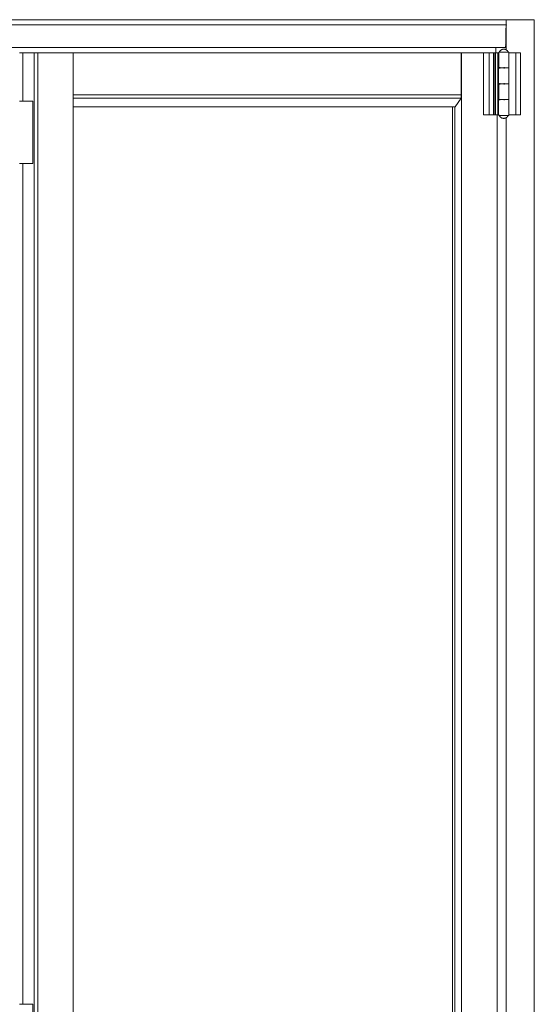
# Model space of a CAD drawing. Header units: inches. Extents: x 424 to 2043, y -237 to 445.
# Tile 946 of 965: x 1004.256 to 1005.067, y 219.399 to 220.95. Entities that reach past the tile are written whole.
import ezdxf

# ---------------------------------------------------------------- set-up
doc = ezdxf.new("R2010")
doc.units = ezdxf.units.IN
doc.header["$MEASUREMENT"] = 0
doc.layers.add('A-DOOR', color=31, linetype='Continuous', lineweight=9)
doc.layers.add('A-WALL', color=113, linetype='Continuous', lineweight=9)

# ---------------------------------------------------------------- blocks, each defined once
blk = doc.blocks.new('5-panel_Bi-fold_external_door_10806 - Type 1-V59-Section 2')
at = {"layer": 'A-DOOR'}
for p, q in [((50.9536, 4.4), (46.0463, 4.4)), ((50.9536, 4.392), (46.0463, 4.392)), ((50.9536, 4.4), (50.9536, 4.392)), ((50.9536, 4.4), (50.9976, 4.4)), ((50.9536, 4.4), (50.9536, 4.392)), ((50.9536, 4.3897), (50.9536, 4.3518)), ((50.9976, 4.4), (50.9976, 1.6)), ((50.9526, 4.3791), (50.9526, 4.3612)), ((50.9535, 4.3891), (50.9528, 4.3849)), ((50.9528, 4.3612), (50.9528, 4.3825)), ((50.9528, 4.3825), (50.9536, 4.3825)), ((50.9536, 4.3825), (50.9536, 4.359)), ((50.9526, 4.3597), (50.9526, 4.3586)), ((50.9535, 4.359), (50.9535, 4.3609)), ((50.9535, 4.3609), (50.9535, 4.356)), ((50.9536, 4.359), (50.9535, 4.359)), ((46.0453, 4.356), (50.9526, 4.356)), ((50.1873, 4.348), (50.1925, 4.348)), ((50.1925, 4.348), (50.2103, 4.348)), ((50.1925, 4.348), (50.1925, 4.2715)), ((50.2103, 4.348), (50.2157, 4.348)), ((50.2103, 1.6), (50.2103, 4.348)), ((50.2157, 4.348), (50.2717, 4.348)), ((50.2157, 4.348), (50.2157, 1.6)), ((50.2717, 4.348), (50.2717, 1.6)), ((50.2717, 4.348), (50.8825, 4.348)), ((50.8825, 4.348), (50.8825, 4.2816)), ((50.8831, 4.348), (50.9179, 4.348)), ((50.8831, 1.6), (50.8831, 4.348)), ((50.9177, 4.348), (50.9177, 4.25)), ((50.9177, 4.348), (50.9179, 4.348)), ((50.9179, 4.348), (50.9259, 4.348)), ((50.9259, 4.348), (50.9265, 4.348)), ((50.9265, 4.348), (50.9336, 4.348)), ((50.9265, 4.25), (50.9265, 4.348)), ((50.9336, 4.348), (50.9347, 4.348)), ((50.9336, 4.25), (50.9336, 4.348)), ((50.9347, 4.348), (50.9365, 4.348)), ((50.9347, 4.25), (50.9347, 4.348)), ((50.9365, 4.348), (50.9404, 4.348)), ((50.9365, 4.25), (50.9365, 4.348)), ((50.9372, 4.356), (50.9372, 4.348)), ((50.9404, 4.348), (50.9416, 4.348)), ((50.9404, 4.325), (50.9404, 4.348)), ((50.9404, 4.25), (50.9404, 4.348)), ((50.9404, 4.348), (50.9416, 4.348)), ((50.9404, 4.325), (50.9404, 4.348)), ((50.9415, 4.348), (50.9415, 4.325)), ((50.9416, 4.348), (50.9421, 4.348)), ((50.9416, 4.325), (50.9416, 4.348)), ((50.9416, 4.348), (50.9421, 4.348)), ((50.9416, 4.325), (50.9416, 4.348)), ((50.9433, 4.349), (50.9492, 4.349)), ((50.9492, 4.349), (50.9557, 4.349)), ((50.9527, 4.3564), (50.9527, 4.3576)), ((50.9573, 4.25), (50.9573, 4.348)), ((50.9574, 4.348), (50.9684, 4.348)), ((50.9574, 4.25), (50.9574, 4.348)), ((50.9575, 4.325), (50.9575, 4.348)), ((50.9684, 4.348), (50.9693, 4.348)), ((50.9684, 4.25), (50.9684, 4.348)), ((50.9693, 4.348), (50.976, 4.348)), ((50.976, 4.348), (50.9761, 4.348)), ((50.9761, 4.348), (50.976, 4.348)), ((50.9761, 4.25), (50.9761, 4.348)), ((50.9416, 4.325), (50.9404, 4.325)), ((50.9416, 4.325), (50.9404, 4.325)), ((50.9415, 4.323), (50.9415, 4.3)), ((50.9421, 4.325), (50.9416, 4.325)), ((50.9421, 4.325), (50.9416, 4.325)), ((50.9433, 4.323), (50.9433, 4.325)), ((50.9498, 4.324), (50.9492, 4.324)), ((50.9492, 4.324), (50.9498, 4.324)), ((50.9504, 4.323), (50.9504, 4.325)), ((50.9575, 4.3), (50.9575, 4.323)), ((50.9404, 4.298), (50.9416, 4.298)), ((50.9404, 4.275), (50.9404, 4.298)), ((50.9415, 4.298), (50.9415, 4.275)), ((50.9416, 4.298), (50.9421, 4.298)), ((50.9416, 4.275), (50.9416, 4.298)), ((50.9433, 4.298), (50.9433, 4.3)), ((50.9498, 4.299), (50.9492, 4.299)), ((50.9492, 4.299), (50.9498, 4.299)), ((50.9504, 4.298), (50.9504, 4.3)), ((50.9575, 4.275), (50.9575, 4.298)), ((50.2717, 4.2816), (50.8825, 4.2816)), ((50.8825, 4.2816), (50.8824, 4.2766)), ((50.1873, 4.2715), (50.1889, 4.2715)), ((50.1889, 4.2715), (50.1912, 4.2715)), ((50.1912, 4.2715), (50.1935, 4.2715)), ((50.1935, 4.2715), (50.2041, 4.2715)), ((50.2041, 4.2715), (50.2062, 4.2715)), ((50.2062, 4.2715), (50.2081, 4.2715)), ((50.2081, 4.2715), (50.2081, 4.1735)), ((50.2717, 4.2766), (50.8824, 4.2766)), ((50.8824, 4.2766), (50.873, 4.2627)), ((50.9416, 4.275), (50.9404, 4.275)), ((50.9415, 4.273), (50.9415, 4.25)), ((50.9421, 4.275), (50.9416, 4.275)), ((50.9433, 4.273), (50.9433, 4.275)), ((50.9498, 4.274), (50.9492, 4.274)), ((50.9492, 4.274), (50.9498, 4.274)), ((50.9504, 4.273), (50.9504, 4.275)), ((50.9575, 4.25), (50.9575, 4.273)), ((50.2717, 4.2627), (50.873, 4.2627)), ((50.869, 1.7018), (50.869, 4.2627)), ((50.8725, 1.7018), (50.8725, 4.2627)), ((50.9179, 4.25), (50.9177, 4.25)), ((50.9259, 4.25), (50.9179, 4.25)), ((50.9265, 4.25), (50.9259, 4.25)), ((50.9336, 4.25), (50.9265, 4.25)), ((50.9347, 4.25), (50.9336, 4.25)), ((50.9365, 4.25), (50.9347, 4.25)), ((50.9404, 4.25), (50.9365, 4.25)), ((50.9392, 1.685), (50.9392, 4.25)), ((50.9424, 4.25), (50.9404, 4.25)), ((50.9684, 4.25), (50.9574, 4.25)), ((50.9693, 4.25), (50.9684, 4.25)), ((50.976, 4.25), (50.9693, 4.25)), ((50.976, 4.25), (50.9761, 4.25)), ((50.9761, 4.25), (50.976, 4.25)), ((50.9492, 4.249), (50.9433, 4.249)), ((50.9557, 4.249), (50.9492, 4.249)), ((50.9536, 4.2459), (50.9536, 1.6888)), ((50.1889, 4.1735), (50.1873, 4.1735)), ((50.1912, 4.1735), (50.1889, 4.1735)), ((50.1935, 4.1735), (50.1912, 4.1735)), ((50.1925, 4.1735), (50.1925, 2.849)), ((50.2041, 4.1735), (50.1935, 4.1735)), ((50.2062, 4.1735), (50.2041, 4.1735)), ((50.2081, 4.1735), (50.2062, 4.1735)), ((50.1873, 2.849), (50.1889, 2.849)), ((50.1889, 2.849), (50.1912, 2.849)), ((50.1912, 2.849), (50.1935, 2.849)), ((50.1935, 2.849), (50.2041, 2.849)), ((50.2041, 2.849), (50.2062, 2.849)), ((50.2062, 2.849), (50.2081, 2.849)), ((50.2081, 2.849), (50.2081, 2.751))]:
    blk.add_line(p, q, dxfattribs=at)
at = {"layer": 'A-DOOR', "flags": 128}
for points in [[(50.9415, 4.348), (50.9415, 4.348), (50.9415, 4.3481), (50.9415, 4.3481), (50.9415, 4.3482), (50.9415, 4.3482), (50.9415, 4.3482), (50.9415, 4.3483), (50.9415, 4.3483), (50.9416, 4.3484), (50.9416, 4.3484), (50.9416, 4.3484), (50.9416, 4.3485), (50.9416, 4.3485), (50.9416, 4.3485), (50.9417, 4.3486), (50.9417, 4.3486), (50.9417, 4.3486), (50.9417, 4.3487), (50.9418, 4.3487), (50.9418, 4.3487), (50.9418, 4.3487), (50.9419, 4.3488), (50.9419, 4.3488), (50.9419, 4.3488), (50.942, 4.3488), (50.942, 4.3489), (50.942, 4.3489), (50.9421, 4.3489), (50.9421, 4.3489), (50.9421, 4.3489), (50.9422, 4.3489), (50.9422, 4.349), (50.9422, 4.349), (50.9423, 4.349), (50.9423, 4.349), (50.9424, 4.349), (50.9424, 4.349), (50.9424, 4.349), (50.9425, 4.349), (50.9425, 4.349)], [(50.9425, 4.349), (50.9426, 4.3493), (50.9428, 4.3495), (50.9429, 4.3498), (50.9431, 4.3501), (50.9433, 4.3503), (50.9435, 4.3506), (50.9437, 4.3508), (50.9439, 4.351), (50.9441, 4.3513), (50.9443, 4.3515), (50.9445, 4.3517), (50.9448, 4.3519), (50.945, 4.3521), (50.9453, 4.3522), (50.9455, 4.3524), (50.9458, 4.3525), (50.9461, 4.3527), (50.9463, 4.3528), (50.9466, 4.3529), (50.9469, 4.3531), (50.9472, 4.3532), (50.9475, 4.3532), (50.9478, 4.3533), (50.9481, 4.3534), (50.9484, 4.3534), (50.9487, 4.3535), (50.949, 4.3535), (50.9493, 4.3535), (50.9495, 4.3535)], [(50.9492, 4.349), (50.9489, 4.349), (50.9486, 4.349), (50.9484, 4.349), (50.9481, 4.349), (50.9478, 4.349), (50.9475, 4.349), (50.9473, 4.349), (50.947, 4.349), (50.9467, 4.349), (50.9465, 4.349), (50.9462, 4.349), (50.946, 4.349), (50.9458, 4.349), (50.9455, 4.349), (50.9453, 4.349), (50.9451, 4.349), (50.9449, 4.349), (50.9447, 4.349), (50.9445, 4.349), (50.9443, 4.349), (50.9441, 4.349), (50.9439, 4.349), (50.9437, 4.349), (50.9436, 4.349), (50.9434, 4.349), (50.9433, 4.349), (50.9432, 4.349), (50.9431, 4.349), (50.943, 4.349), (50.9429, 4.349), (50.9428, 4.349), (50.9427, 4.349), (50.9426, 4.349), (50.9426, 4.349), (50.9426, 4.349), (50.9425, 4.349), (50.9425, 4.349), (50.9425, 4.349)], [(50.9425, 4.349), (50.9425, 4.349), (50.9425, 4.349), (50.9425, 4.349), (50.9426, 4.349), (50.9426, 4.349), (50.9427, 4.349), (50.9428, 4.349), (50.9429, 4.349), (50.9429, 4.349), (50.943, 4.349), (50.9432, 4.349), (50.9433, 4.349), (50.9434, 4.349), (50.9436, 4.349), (50.9437, 4.349), (50.9439, 4.349), (50.9441, 4.349)], [(50.9565, 4.349), (50.9565, 4.349), (50.9565, 4.349), (50.9564, 4.349), (50.9564, 4.349), (50.9564, 4.349), (50.9563, 4.349), (50.9562, 4.349), (50.9561, 4.349), (50.956, 4.349), (50.9559, 4.349), (50.9558, 4.349), (50.9557, 4.349), (50.9556, 4.349), (50.9554, 4.349), (50.9553, 4.349), (50.9551, 4.349), (50.9549, 4.349), (50.9548, 4.349), (50.9546, 4.349), (50.9544, 4.349), (50.9542, 4.349), (50.954, 4.349), (50.9537, 4.349), (50.9535, 4.349), (50.9533, 4.349), (50.953, 4.349), (50.9528, 4.349), (50.9525, 4.349), (50.9523, 4.349), (50.952, 4.349), (50.9518, 4.349), (50.9515, 4.349), (50.9512, 4.349), (50.951, 4.349), (50.9507, 4.349), (50.9504, 4.349), (50.9501, 4.349), (50.9499, 4.349), (50.9496, 4.349), (50.9493, 4.349), (50.9492, 4.349)], [(50.9495, 4.3535), (50.9498, 4.3535), (50.9501, 4.3535), (50.9504, 4.3534), (50.9507, 4.3534), (50.951, 4.3533), (50.9513, 4.3533), (50.9516, 4.3532), (50.9519, 4.3531), (50.9522, 4.353), (50.9525, 4.3529), (50.9528, 4.3528), (50.953, 4.3526), (50.9533, 4.3525), (50.9536, 4.3523), (50.9538, 4.3522), (50.9541, 4.352), (50.9543, 4.3518), (50.9546, 4.3516), (50.9548, 4.3514), (50.955, 4.3512), (50.9552, 4.3509), (50.9554, 4.3507), (50.9556, 4.3505), (50.9558, 4.3502), (50.956, 4.35), (50.9561, 4.3497), (50.9563, 4.3494), (50.9564, 4.3492), (50.9565, 4.349)], [(50.9551, 4.349), (50.9552, 4.349), (50.9554, 4.349), (50.9555, 4.349), (50.9557, 4.349), (50.9558, 4.349), (50.9559, 4.349), (50.956, 4.349), (50.9561, 4.349), (50.9562, 4.349), (50.9563, 4.349), (50.9563, 4.349), (50.9564, 4.349), (50.9564, 4.349), (50.9565, 4.349), (50.9565, 4.349), (50.9565, 4.349)], [(50.9565, 4.349), (50.9565, 4.349), (50.9566, 4.349), (50.9566, 4.349), (50.9567, 4.349), (50.9567, 4.349), (50.9567, 4.349), (50.9568, 4.349), (50.9568, 4.3489), (50.9568, 4.3489), (50.9569, 4.3489), (50.9569, 4.3489), (50.957, 4.3489), (50.957, 4.3489), (50.957, 4.3488), (50.9571, 4.3488), (50.9571, 4.3488), (50.9571, 4.3488), (50.9572, 4.3488), (50.9572, 4.3487), (50.9572, 4.3487), (50.9572, 4.3487), (50.9573, 4.3486), (50.9573, 4.3486), (50.9573, 4.3486), (50.9573, 4.3485), (50.9574, 4.3485), (50.9574, 4.3485), (50.9574, 4.3484), (50.9574, 4.3484), (50.9574, 4.3484), (50.9574, 4.3483), (50.9575, 4.3483), (50.9575, 4.3482), (50.9575, 4.3482), (50.9575, 4.3482), (50.9575, 4.3481), (50.9575, 4.3481), (50.9575, 4.3481), (50.9575, 4.348), (50.9575, 4.348)], [(50.9425, 4.324), (50.9425, 4.324), (50.9424, 4.324), (50.9424, 4.324), (50.9423, 4.324), (50.9423, 4.324), (50.9423, 4.324), (50.9422, 4.324), (50.9422, 4.3241), (50.9421, 4.3241), (50.9421, 4.3241), (50.9421, 4.3241), (50.942, 4.3241), (50.942, 4.3241), (50.942, 4.3242), (50.9419, 4.3242), (50.9419, 4.3242), (50.9419, 4.3242), (50.9418, 4.3242), (50.9418, 4.3243), (50.9418, 4.3243), (50.9418, 4.3243), (50.9417, 4.3244), (50.9417, 4.3244), (50.9417, 4.3244), (50.9417, 4.3245), (50.9416, 4.3245), (50.9416, 4.3245), (50.9416, 4.3246), (50.9416, 4.3246), (50.9416, 4.3246), (50.9415, 4.3247), (50.9415, 4.3247), (50.9415, 4.3248), (50.9415, 4.3248), (50.9415, 4.3248), (50.9415, 4.3249), (50.9415, 4.3249), (50.9415, 4.3249), (50.9415, 4.325), (50.9415, 4.325)], [(50.9415, 4.323), (50.9415, 4.323), (50.9415, 4.3231), (50.9415, 4.3231), (50.9415, 4.3232), (50.9415, 4.3232), (50.9415, 4.3232), (50.9415, 4.3233), (50.9415, 4.3233), (50.9416, 4.3234), (50.9416, 4.3234), (50.9416, 4.3234), (50.9416, 4.3235), (50.9416, 4.3235), (50.9416, 4.3235), (50.9417, 4.3236), (50.9417, 4.3236), (50.9417, 4.3236), (50.9417, 4.3237), (50.9418, 4.3237), (50.9418, 4.3237), (50.9418, 4.3237), (50.9419, 4.3238), (50.9419, 4.3238), (50.9419, 4.3238), (50.942, 4.3238), (50.942, 4.3239), (50.942, 4.3239), (50.9421, 4.3239), (50.9421, 4.3239), (50.9421, 4.3239), (50.9422, 4.3239), (50.9422, 4.324), (50.9422, 4.324), (50.9423, 4.324), (50.9423, 4.324), (50.9424, 4.324), (50.9424, 4.324), (50.9424, 4.324), (50.9425, 4.324), (50.9425, 4.324)], [(50.9492, 4.324), (50.9489, 4.324), (50.9486, 4.324), (50.9484, 4.324), (50.9481, 4.324), (50.9478, 4.324), (50.9475, 4.324), (50.9473, 4.324), (50.947, 4.324), (50.9467, 4.324), (50.9465, 4.324), (50.9462, 4.324), (50.946, 4.324), (50.9458, 4.324), (50.9455, 4.324), (50.9453, 4.324), (50.9451, 4.324), (50.9449, 4.324), (50.9447, 4.324), (50.9445, 4.324), (50.9443, 4.324), (50.9441, 4.324), (50.9439, 4.324), (50.9437, 4.324), (50.9436, 4.324), (50.9434, 4.324), (50.9433, 4.324), (50.9432, 4.324), (50.9431, 4.324), (50.943, 4.324), (50.9429, 4.324), (50.9428, 4.324), (50.9427, 4.324), (50.9426, 4.324), (50.9426, 4.324), (50.9426, 4.324), (50.9425, 4.324), (50.9425, 4.324), (50.9425, 4.324)], [(50.9425, 4.324), (50.9425, 4.324), (50.9425, 4.324), (50.9425, 4.324), (50.9426, 4.324), (50.9426, 4.324), (50.9427, 4.324), (50.9428, 4.324), (50.9429, 4.324), (50.9429, 4.324), (50.943, 4.324), (50.9432, 4.324), (50.9433, 4.324), (50.9434, 4.324), (50.9436, 4.324), (50.9437, 4.324), (50.9439, 4.324), (50.9441, 4.324), (50.9442, 4.324), (50.9444, 4.324), (50.9446, 4.324), (50.9448, 4.324), (50.945, 4.324), (50.9453, 4.324), (50.9455, 4.324), (50.9457, 4.324), (50.946, 4.324), (50.9462, 4.324), (50.9464, 4.324), (50.9467, 4.324), (50.947, 4.324), (50.9472, 4.324), (50.9475, 4.324), (50.9478, 4.324), (50.948, 4.324), (50.9483, 4.324), (50.9486, 4.324), (50.9489, 4.324), (50.9491, 4.324), (50.9494, 4.324), (50.9497, 4.324), (50.9498, 4.324)], [(50.9498, 4.324), (50.9495, 4.324), (50.9492, 4.324), (50.949, 4.324), (50.9487, 4.324), (50.9484, 4.324), (50.9481, 4.324), (50.9479, 4.324), (50.9476, 4.324), (50.9473, 4.324), (50.9471, 4.324), (50.9468, 4.324), (50.9465, 4.324), (50.9463, 4.324), (50.946, 4.324), (50.9458, 4.324), (50.9456, 4.324), (50.9453, 4.324), (50.9451, 4.324), (50.9449, 4.324), (50.9447, 4.324), (50.9445, 4.324), (50.9443, 4.324), (50.9441, 4.324), (50.9439, 4.324), (50.9438, 4.324), (50.9436, 4.324), (50.9435, 4.324), (50.9433, 4.324), (50.9432, 4.324), (50.9431, 4.324), (50.943, 4.324), (50.9429, 4.324), (50.9428, 4.324), (50.9427, 4.324), (50.9427, 4.324), (50.9426, 4.324), (50.9426, 4.324), (50.9425, 4.324), (50.9425, 4.324), (50.9425, 4.324)], [(50.9425, 4.324), (50.9425, 4.324), (50.9425, 4.324), (50.9425, 4.324), (50.9426, 4.324), (50.9426, 4.324), (50.9427, 4.324), (50.9428, 4.324), (50.9429, 4.324), (50.9429, 4.324), (50.943, 4.324), (50.9432, 4.324), (50.9433, 4.324), (50.9434, 4.324), (50.9436, 4.324), (50.9437, 4.324), (50.9439, 4.324), (50.9441, 4.324), (50.9442, 4.324), (50.9444, 4.324), (50.9446, 4.324), (50.9448, 4.324), (50.945, 4.324), (50.9453, 4.324), (50.9455, 4.324), (50.9457, 4.324), (50.946, 4.324), (50.9462, 4.324), (50.9464, 4.324), (50.9467, 4.324), (50.947, 4.324), (50.9472, 4.324), (50.9475, 4.324), (50.9478, 4.324), (50.948, 4.324), (50.9483, 4.324), (50.9486, 4.324), (50.9489, 4.324), (50.9491, 4.324), (50.9492, 4.324)], [(50.9565, 4.324), (50.9565, 4.324), (50.9565, 4.324), (50.9564, 4.324), (50.9564, 4.324), (50.9564, 4.324), (50.9563, 4.324), (50.9562, 4.324), (50.9561, 4.324), (50.956, 4.324), (50.9559, 4.324), (50.9558, 4.324), (50.9557, 4.324), (50.9556, 4.324), (50.9554, 4.324), (50.9553, 4.324), (50.9551, 4.324), (50.9549, 4.324), (50.9548, 4.324), (50.9546, 4.324), (50.9544, 4.324), (50.9542, 4.324), (50.954, 4.324), (50.9537, 4.324), (50.9535, 4.324), (50.9533, 4.324), (50.953, 4.324), (50.9528, 4.324), (50.9525, 4.324), (50.9523, 4.324), (50.952, 4.324), (50.9518, 4.324), (50.9515, 4.324), (50.9512, 4.324), (50.951, 4.324), (50.9507, 4.324), (50.9504, 4.324), (50.9501, 4.324), (50.9499, 4.324), (50.9496, 4.324), (50.9493, 4.324), (50.9492, 4.324)], [(50.9492, 4.324), (50.9495, 4.324), (50.9497, 4.324), (50.95, 4.324), (50.9503, 4.324), (50.9506, 4.324), (50.9509, 4.324), (50.9511, 4.324), (50.9514, 4.324), (50.9517, 4.324), (50.9519, 4.324), (50.9522, 4.324), (50.9525, 4.324), (50.9527, 4.324), (50.953, 4.324), (50.9532, 4.324), (50.9534, 4.324), (50.9537, 4.324), (50.9539, 4.324), (50.9541, 4.324), (50.9543, 4.324), (50.9545, 4.324), (50.9547, 4.324), (50.9549, 4.324), (50.955, 4.324), (50.9552, 4.324), (50.9554, 4.324), (50.9555, 4.324), (50.9557, 4.324), (50.9558, 4.324), (50.9559, 4.324), (50.956, 4.324), (50.9561, 4.324), (50.9562, 4.324), (50.9563, 4.324), (50.9563, 4.324), (50.9564, 4.324), (50.9564, 4.324), (50.9565, 4.324), (50.9565, 4.324), (50.9565, 4.324)], [(50.9498, 4.324), (50.9501, 4.324), (50.9504, 4.324), (50.9506, 4.324), (50.9509, 4.324), (50.9512, 4.324), (50.9515, 4.324), (50.9517, 4.324), (50.952, 4.324), (50.9522, 4.324), (50.9525, 4.324), (50.9528, 4.324), (50.953, 4.324), (50.9532, 4.324), (50.9535, 4.324), (50.9537, 4.324), (50.9539, 4.324), (50.9541, 4.324), (50.9543, 4.324), (50.9545, 4.324), (50.9547, 4.324), (50.9549, 4.324), (50.9551, 4.324), (50.9552, 4.324), (50.9554, 4.324), (50.9555, 4.324), (50.9557, 4.324), (50.9558, 4.324), (50.9559, 4.324), (50.956, 4.324), (50.9561, 4.324), (50.9562, 4.324), (50.9563, 4.324), (50.9563, 4.324), (50.9564, 4.324), (50.9564, 4.324), (50.9565, 4.324), (50.9565, 4.324), (50.9565, 4.324)], [(50.9565, 4.324), (50.9565, 4.324), (50.9565, 4.324), (50.9564, 4.324), (50.9564, 4.324), (50.9564, 4.324), (50.9563, 4.324), (50.9562, 4.324), (50.9561, 4.324), (50.956, 4.324), (50.9559, 4.324), (50.9558, 4.324), (50.9557, 4.324), (50.9556, 4.324), (50.9554, 4.324), (50.9553, 4.324), (50.9551, 4.324), (50.9549, 4.324), (50.9548, 4.324), (50.9546, 4.324), (50.9544, 4.324), (50.9542, 4.324), (50.954, 4.324), (50.9537, 4.324), (50.9535, 4.324), (50.9533, 4.324), (50.953, 4.324), (50.9528, 4.324), (50.9525, 4.324), (50.9523, 4.324), (50.952, 4.324), (50.9518, 4.324), (50.9515, 4.324), (50.9512, 4.324), (50.951, 4.324), (50.9507, 4.324), (50.9504, 4.324), (50.9501, 4.324), (50.9499, 4.324), (50.9498, 4.324)], [(50.9575, 4.325), (50.9575, 4.325), (50.9575, 4.3249), (50.9575, 4.3249), (50.9575, 4.3248), (50.9575, 4.3248), (50.9575, 4.3248), (50.9575, 4.3247), (50.9574, 4.3247), (50.9574, 4.3246), (50.9574, 4.3246), (50.9574, 4.3246), (50.9574, 4.3245), (50.9574, 4.3245), (50.9573, 4.3245), (50.9573, 4.3244), (50.9573, 4.3244), (50.9573, 4.3244), (50.9572, 4.3243), (50.9572, 4.3243), (50.9572, 4.3243), (50.9572, 4.3243), (50.9571, 4.3242), (50.9571, 4.3242), (50.9571, 4.3242), (50.957, 4.3242), (50.957, 4.3241), (50.957, 4.3241), (50.9569, 4.3241), (50.9569, 4.3241), (50.9569, 4.3241), (50.9568, 4.3241), (50.9568, 4.324), (50.9567, 4.324), (50.9567, 4.324), (50.9567, 4.324), (50.9566, 4.324), (50.9566, 4.324), (50.9565, 4.324), (50.9565, 4.324), (50.9565, 4.324)], [(50.9565, 4.324), (50.9565, 4.324), (50.9566, 4.324), (50.9566, 4.324), (50.9567, 4.324), (50.9567, 4.324), (50.9567, 4.324), (50.9568, 4.324), (50.9568, 4.3239), (50.9568, 4.3239), (50.9569, 4.3239), (50.9569, 4.3239), (50.957, 4.3239), (50.957, 4.3239), (50.957, 4.3238), (50.9571, 4.3238), (50.9571, 4.3238), (50.9571, 4.3238), (50.9572, 4.3238), (50.9572, 4.3237), (50.9572, 4.3237), (50.9572, 4.3237), (50.9573, 4.3236), (50.9573, 4.3236), (50.9573, 4.3236), (50.9573, 4.3235), (50.9574, 4.3235), (50.9574, 4.3235), (50.9574, 4.3234), (50.9574, 4.3234), (50.9574, 4.3234), (50.9574, 4.3233), (50.9575, 4.3233), (50.9575, 4.3232), (50.9575, 4.3232), (50.9575, 4.3232), (50.9575, 4.3231), (50.9575, 4.3231), (50.9575, 4.3231), (50.9575, 4.323), (50.9575, 4.323)], [(50.9425, 4.299), (50.9425, 4.299), (50.9424, 4.299), (50.9424, 4.299), (50.9423, 4.299), (50.9423, 4.299), (50.9423, 4.299), (50.9422, 4.299), (50.9422, 4.2991), (50.9421, 4.2991), (50.9421, 4.2991), (50.9421, 4.2991), (50.942, 4.2991), (50.942, 4.2991), (50.942, 4.2992), (50.9419, 4.2992), (50.9419, 4.2992), (50.9419, 4.2992), (50.9418, 4.2992), (50.9418, 4.2993), (50.9418, 4.2993), (50.9418, 4.2993), (50.9417, 4.2994), (50.9417, 4.2994), (50.9417, 4.2994), (50.9417, 4.2995), (50.9416, 4.2995), (50.9416, 4.2995), (50.9416, 4.2996), (50.9416, 4.2996), (50.9416, 4.2996), (50.9415, 4.2997), (50.9415, 4.2997), (50.9415, 4.2998), (50.9415, 4.2998), (50.9415, 4.2998), (50.9415, 4.2999), (50.9415, 4.2999), (50.9415, 4.2999), (50.9415, 4.3), (50.9415, 4.3)], [(50.9415, 4.298), (50.9415, 4.298), (50.9415, 4.2981), (50.9415, 4.2981), (50.9415, 4.2982), (50.9415, 4.2982), (50.9415, 4.2982), (50.9415, 4.2983), (50.9415, 4.2983), (50.9416, 4.2984), (50.9416, 4.2984), (50.9416, 4.2984), (50.9416, 4.2985), (50.9416, 4.2985), (50.9416, 4.2985), (50.9417, 4.2986), (50.9417, 4.2986), (50.9417, 4.2986), (50.9417, 4.2987), (50.9418, 4.2987), (50.9418, 4.2987), (50.9418, 4.2987), (50.9419, 4.2988), (50.9419, 4.2988), (50.9419, 4.2988), (50.942, 4.2988), (50.942, 4.2989), (50.942, 4.2989), (50.9421, 4.2989), (50.9421, 4.2989), (50.9421, 4.2989), (50.9422, 4.2989), (50.9422, 4.299), (50.9422, 4.299), (50.9423, 4.299), (50.9423, 4.299), (50.9424, 4.299), (50.9424, 4.299), (50.9424, 4.299), (50.9425, 4.299), (50.9425, 4.299)], [(50.9492, 4.299), (50.9489, 4.299), (50.9486, 4.299), (50.9484, 4.299), (50.9481, 4.299), (50.9478, 4.299), (50.9475, 4.299), (50.9473, 4.299), (50.947, 4.299), (50.9467, 4.299), (50.9465, 4.299), (50.9462, 4.299), (50.946, 4.299), (50.9458, 4.299), (50.9455, 4.299), (50.9453, 4.299), (50.9451, 4.299), (50.9449, 4.299), (50.9447, 4.299), (50.9445, 4.299), (50.9443, 4.299), (50.9441, 4.299), (50.9439, 4.299), (50.9437, 4.299), (50.9436, 4.299), (50.9434, 4.299), (50.9433, 4.299), (50.9432, 4.299), (50.9431, 4.299), (50.943, 4.299), (50.9429, 4.299), (50.9428, 4.299), (50.9427, 4.299), (50.9426, 4.299), (50.9426, 4.299), (50.9426, 4.299), (50.9425, 4.299), (50.9425, 4.299), (50.9425, 4.299)], [(50.9425, 4.299), (50.9425, 4.299), (50.9425, 4.299), (50.9425, 4.299), (50.9426, 4.299), (50.9426, 4.299), (50.9427, 4.299), (50.9428, 4.299), (50.9429, 4.299), (50.9429, 4.299), (50.943, 4.299), (50.9432, 4.299), (50.9433, 4.299), (50.9434, 4.299), (50.9436, 4.299), (50.9437, 4.299), (50.9439, 4.299), (50.9441, 4.299), (50.9442, 4.299), (50.9444, 4.299), (50.9446, 4.299), (50.9448, 4.299), (50.945, 4.299), (50.9453, 4.299), (50.9455, 4.299), (50.9457, 4.299), (50.946, 4.299), (50.9462, 4.299), (50.9464, 4.299), (50.9467, 4.299), (50.947, 4.299), (50.9472, 4.299), (50.9475, 4.299), (50.9478, 4.299), (50.948, 4.299), (50.9483, 4.299), (50.9486, 4.299), (50.9489, 4.299), (50.9491, 4.299), (50.9494, 4.299), (50.9497, 4.299), (50.9498, 4.299)], [(50.9498, 4.299), (50.9495, 4.299), (50.9492, 4.299), (50.949, 4.299), (50.9487, 4.299), (50.9484, 4.299), (50.9481, 4.299), (50.9479, 4.299), (50.9476, 4.299), (50.9473, 4.299), (50.9471, 4.299), (50.9468, 4.299), (50.9465, 4.299), (50.9463, 4.299), (50.946, 4.299), (50.9458, 4.299), (50.9456, 4.299), (50.9453, 4.299), (50.9451, 4.299), (50.9449, 4.299), (50.9447, 4.299), (50.9445, 4.299), (50.9443, 4.299), (50.9441, 4.299), (50.9439, 4.299), (50.9438, 4.299), (50.9436, 4.299), (50.9435, 4.299), (50.9433, 4.299), (50.9432, 4.299), (50.9431, 4.299), (50.943, 4.299), (50.9429, 4.299), (50.9428, 4.299), (50.9427, 4.299), (50.9427, 4.299), (50.9426, 4.299), (50.9426, 4.299), (50.9425, 4.299), (50.9425, 4.299), (50.9425, 4.299)], [(50.9425, 4.299), (50.9425, 4.299), (50.9425, 4.299), (50.9425, 4.299), (50.9426, 4.299), (50.9426, 4.299), (50.9427, 4.299), (50.9428, 4.299), (50.9429, 4.299), (50.9429, 4.299), (50.943, 4.299), (50.9432, 4.299), (50.9433, 4.299), (50.9434, 4.299), (50.9436, 4.299), (50.9437, 4.299), (50.9439, 4.299), (50.9441, 4.299), (50.9442, 4.299), (50.9444, 4.299), (50.9446, 4.299), (50.9448, 4.299), (50.945, 4.299), (50.9453, 4.299), (50.9455, 4.299), (50.9457, 4.299), (50.946, 4.299), (50.9462, 4.299), (50.9464, 4.299), (50.9467, 4.299), (50.947, 4.299), (50.9472, 4.299), (50.9475, 4.299), (50.9478, 4.299), (50.948, 4.299), (50.9483, 4.299), (50.9486, 4.299), (50.9489, 4.299), (50.9491, 4.299), (50.9492, 4.299)], [(50.9565, 4.299), (50.9565, 4.299), (50.9565, 4.299), (50.9564, 4.299), (50.9564, 4.299), (50.9564, 4.299), (50.9563, 4.299), (50.9562, 4.299), (50.9561, 4.299), (50.956, 4.299), (50.9559, 4.299), (50.9558, 4.299), (50.9557, 4.299), (50.9556, 4.299), (50.9554, 4.299), (50.9553, 4.299), (50.9551, 4.299), (50.9549, 4.299), (50.9548, 4.299), (50.9546, 4.299), (50.9544, 4.299), (50.9542, 4.299), (50.954, 4.299), (50.9537, 4.299), (50.9535, 4.299), (50.9533, 4.299), (50.953, 4.299), (50.9528, 4.299), (50.9525, 4.299), (50.9523, 4.299), (50.952, 4.299), (50.9518, 4.299), (50.9515, 4.299), (50.9512, 4.299), (50.951, 4.299), (50.9507, 4.299), (50.9504, 4.299), (50.9501, 4.299), (50.9499, 4.299), (50.9496, 4.299), (50.9493, 4.299), (50.9492, 4.299)], [(50.9492, 4.299), (50.9495, 4.299), (50.9497, 4.299), (50.95, 4.299), (50.9503, 4.299), (50.9506, 4.299), (50.9509, 4.299), (50.9511, 4.299), (50.9514, 4.299), (50.9517, 4.299), (50.9519, 4.299), (50.9522, 4.299), (50.9525, 4.299), (50.9527, 4.299), (50.953, 4.299), (50.9532, 4.299), (50.9534, 4.299), (50.9537, 4.299), (50.9539, 4.299), (50.9541, 4.299), (50.9543, 4.299), (50.9545, 4.299), (50.9547, 4.299), (50.9549, 4.299), (50.955, 4.299), (50.9552, 4.299), (50.9554, 4.299), (50.9555, 4.299), (50.9557, 4.299), (50.9558, 4.299), (50.9559, 4.299), (50.956, 4.299), (50.9561, 4.299), (50.9562, 4.299), (50.9563, 4.299), (50.9563, 4.299), (50.9564, 4.299), (50.9564, 4.299), (50.9565, 4.299), (50.9565, 4.299), (50.9565, 4.299)], [(50.9498, 4.299), (50.9501, 4.299), (50.9504, 4.299), (50.9506, 4.299), (50.9509, 4.299), (50.9512, 4.299), (50.9515, 4.299), (50.9517, 4.299), (50.952, 4.299), (50.9522, 4.299), (50.9525, 4.299), (50.9528, 4.299), (50.953, 4.299), (50.9532, 4.299), (50.9535, 4.299), (50.9537, 4.299), (50.9539, 4.299), (50.9541, 4.299), (50.9543, 4.299), (50.9545, 4.299), (50.9547, 4.299), (50.9549, 4.299), (50.9551, 4.299), (50.9552, 4.299), (50.9554, 4.299), (50.9555, 4.299), (50.9557, 4.299), (50.9558, 4.299), (50.9559, 4.299), (50.956, 4.299), (50.9561, 4.299), (50.9562, 4.299), (50.9563, 4.299), (50.9563, 4.299), (50.9564, 4.299), (50.9564, 4.299), (50.9565, 4.299), (50.9565, 4.299), (50.9565, 4.299)], [(50.9565, 4.299), (50.9565, 4.299), (50.9565, 4.299), (50.9564, 4.299), (50.9564, 4.299), (50.9564, 4.299), (50.9563, 4.299), (50.9562, 4.299), (50.9561, 4.299), (50.956, 4.299), (50.9559, 4.299), (50.9558, 4.299), (50.9557, 4.299), (50.9556, 4.299), (50.9554, 4.299), (50.9553, 4.299), (50.9551, 4.299), (50.9549, 4.299), (50.9548, 4.299), (50.9546, 4.299), (50.9544, 4.299), (50.9542, 4.299), (50.954, 4.299), (50.9537, 4.299), (50.9535, 4.299), (50.9533, 4.299), (50.953, 4.299), (50.9528, 4.299), (50.9525, 4.299), (50.9523, 4.299), (50.952, 4.299), (50.9518, 4.299), (50.9515, 4.299), (50.9512, 4.299), (50.951, 4.299), (50.9507, 4.299), (50.9504, 4.299), (50.9501, 4.299), (50.9499, 4.299), (50.9498, 4.299)], [(50.9575, 4.3), (50.9575, 4.3), (50.9575, 4.2999), (50.9575, 4.2999), (50.9575, 4.2998), (50.9575, 4.2998), (50.9575, 4.2998), (50.9575, 4.2997), (50.9574, 4.2997), (50.9574, 4.2996), (50.9574, 4.2996), (50.9574, 4.2996), (50.9574, 4.2995), (50.9574, 4.2995), (50.9573, 4.2995), (50.9573, 4.2994), (50.9573, 4.2994), (50.9573, 4.2994), (50.9572, 4.2993), (50.9572, 4.2993), (50.9572, 4.2993), (50.9572, 4.2993), (50.9571, 4.2992), (50.9571, 4.2992), (50.9571, 4.2992), (50.957, 4.2992), (50.957, 4.2991), (50.957, 4.2991), (50.9569, 4.2991), (50.9569, 4.2991), (50.9569, 4.2991), (50.9568, 4.2991), (50.9568, 4.299), (50.9567, 4.299), (50.9567, 4.299), (50.9567, 4.299), (50.9566, 4.299), (50.9566, 4.299), (50.9565, 4.299), (50.9565, 4.299), (50.9565, 4.299)], [(50.9565, 4.299), (50.9565, 4.299), (50.9566, 4.299), (50.9566, 4.299), (50.9567, 4.299), (50.9567, 4.299), (50.9567, 4.299), (50.9568, 4.299), (50.9568, 4.2989), (50.9568, 4.2989), (50.9569, 4.2989), (50.9569, 4.2989), (50.957, 4.2989), (50.957, 4.2989), (50.957, 4.2988), (50.9571, 4.2988), (50.9571, 4.2988), (50.9571, 4.2988), (50.9572, 4.2988), (50.9572, 4.2987), (50.9572, 4.2987), (50.9572, 4.2987), (50.9573, 4.2986), (50.9573, 4.2986), (50.9573, 4.2986), (50.9573, 4.2985), (50.9574, 4.2985), (50.9574, 4.2985), (50.9574, 4.2984), (50.9574, 4.2984), (50.9574, 4.2984), (50.9574, 4.2983), (50.9575, 4.2983), (50.9575, 4.2982), (50.9575, 4.2982), (50.9575, 4.2982), (50.9575, 4.2981), (50.9575, 4.2981), (50.9575, 4.2981), (50.9575, 4.298), (50.9575, 4.298)], [(50.9425, 4.274), (50.9425, 4.274), (50.9424, 4.274), (50.9424, 4.274), (50.9423, 4.274), (50.9423, 4.274), (50.9423, 4.274), (50.9422, 4.274), (50.9422, 4.2741), (50.9421, 4.2741), (50.9421, 4.2741), (50.9421, 4.2741), (50.942, 4.2741), (50.942, 4.2741), (50.942, 4.2742), (50.9419, 4.2742), (50.9419, 4.2742), (50.9419, 4.2742), (50.9418, 4.2742), (50.9418, 4.2743), (50.9418, 4.2743), (50.9418, 4.2743), (50.9417, 4.2744), (50.9417, 4.2744), (50.9417, 4.2744), (50.9417, 4.2745), (50.9416, 4.2745), (50.9416, 4.2745), (50.9416, 4.2746), (50.9416, 4.2746), (50.9416, 4.2746), (50.9415, 4.2747), (50.9415, 4.2747), (50.9415, 4.2748), (50.9415, 4.2748), (50.9415, 4.2748), (50.9415, 4.2749), (50.9415, 4.2749), (50.9415, 4.2749), (50.9415, 4.275), (50.9415, 4.275)], [(50.9415, 4.273), (50.9415, 4.273), (50.9415, 4.2731), (50.9415, 4.2731), (50.9415, 4.2732), (50.9415, 4.2732), (50.9415, 4.2732), (50.9415, 4.2733), (50.9415, 4.2733), (50.9416, 4.2734), (50.9416, 4.2734), (50.9416, 4.2734), (50.9416, 4.2735), (50.9416, 4.2735), (50.9416, 4.2735), (50.9417, 4.2736), (50.9417, 4.2736), (50.9417, 4.2736), (50.9417, 4.2737), (50.9418, 4.2737), (50.9418, 4.2737), (50.9418, 4.2737), (50.9419, 4.2738), (50.9419, 4.2738), (50.9419, 4.2738), (50.942, 4.2738), (50.942, 4.2739), (50.942, 4.2739), (50.9421, 4.2739), (50.9421, 4.2739), (50.9421, 4.2739), (50.9422, 4.2739), (50.9422, 4.274), (50.9422, 4.274), (50.9423, 4.274), (50.9423, 4.274), (50.9424, 4.274), (50.9424, 4.274), (50.9424, 4.274), (50.9425, 4.274), (50.9425, 4.274)], [(50.9492, 4.274), (50.9489, 4.274), (50.9486, 4.274), (50.9484, 4.274), (50.9481, 4.274), (50.9478, 4.274), (50.9475, 4.274), (50.9473, 4.274), (50.947, 4.274), (50.9467, 4.274), (50.9465, 4.274), (50.9462, 4.274), (50.946, 4.274), (50.9458, 4.274), (50.9455, 4.274), (50.9453, 4.274), (50.9451, 4.274), (50.9449, 4.274), (50.9447, 4.274), (50.9445, 4.274), (50.9443, 4.274), (50.9441, 4.274), (50.9439, 4.274), (50.9437, 4.274), (50.9436, 4.274), (50.9434, 4.274), (50.9433, 4.274), (50.9432, 4.274), (50.9431, 4.274), (50.943, 4.274), (50.9429, 4.274), (50.9428, 4.274), (50.9427, 4.274), (50.9426, 4.274), (50.9426, 4.274), (50.9426, 4.274), (50.9425, 4.274), (50.9425, 4.274), (50.9425, 4.274)], [(50.9425, 4.274), (50.9425, 4.274), (50.9425, 4.274), (50.9425, 4.274), (50.9426, 4.274), (50.9426, 4.274), (50.9427, 4.274), (50.9428, 4.274), (50.9429, 4.274), (50.9429, 4.274), (50.943, 4.274), (50.9432, 4.274), (50.9433, 4.274), (50.9434, 4.274), (50.9436, 4.274), (50.9437, 4.274), (50.9439, 4.274), (50.9441, 4.274), (50.9442, 4.274), (50.9444, 4.274), (50.9446, 4.274), (50.9448, 4.274), (50.945, 4.274), (50.9453, 4.274), (50.9455, 4.274), (50.9457, 4.274), (50.946, 4.274), (50.9462, 4.274), (50.9464, 4.274), (50.9467, 4.274), (50.947, 4.274), (50.9472, 4.274), (50.9475, 4.274), (50.9478, 4.274), (50.948, 4.274), (50.9483, 4.274), (50.9486, 4.274), (50.9489, 4.274), (50.9491, 4.274), (50.9494, 4.274), (50.9497, 4.274), (50.9498, 4.274)], [(50.9498, 4.274), (50.9495, 4.274), (50.9492, 4.274), (50.949, 4.274), (50.9487, 4.274), (50.9484, 4.274), (50.9481, 4.274), (50.9479, 4.274), (50.9476, 4.274), (50.9473, 4.274), (50.9471, 4.274), (50.9468, 4.274), (50.9465, 4.274), (50.9463, 4.274), (50.946, 4.274), (50.9458, 4.274), (50.9456, 4.274), (50.9453, 4.274), (50.9451, 4.274), (50.9449, 4.274), (50.9447, 4.274), (50.9445, 4.274), (50.9443, 4.274), (50.9441, 4.274), (50.9439, 4.274), (50.9438, 4.274), (50.9436, 4.274), (50.9435, 4.274), (50.9433, 4.274), (50.9432, 4.274), (50.9431, 4.274), (50.943, 4.274), (50.9429, 4.274), (50.9428, 4.274), (50.9427, 4.274), (50.9427, 4.274), (50.9426, 4.274), (50.9426, 4.274), (50.9425, 4.274), (50.9425, 4.274), (50.9425, 4.274)], [(50.9425, 4.274), (50.9425, 4.274), (50.9425, 4.274), (50.9425, 4.274), (50.9426, 4.274), (50.9426, 4.274), (50.9427, 4.274), (50.9428, 4.274), (50.9429, 4.274), (50.9429, 4.274), (50.943, 4.274), (50.9432, 4.274), (50.9433, 4.274), (50.9434, 4.274), (50.9436, 4.274), (50.9437, 4.274), (50.9439, 4.274), (50.9441, 4.274), (50.9442, 4.274), (50.9444, 4.274), (50.9446, 4.274), (50.9448, 4.274), (50.945, 4.274), (50.9453, 4.274), (50.9455, 4.274), (50.9457, 4.274), (50.946, 4.274), (50.9462, 4.274), (50.9464, 4.274), (50.9467, 4.274), (50.947, 4.274), (50.9472, 4.274), (50.9475, 4.274), (50.9478, 4.274), (50.948, 4.274), (50.9483, 4.274), (50.9486, 4.274), (50.9489, 4.274), (50.9491, 4.274), (50.9492, 4.274)], [(50.9565, 4.274), (50.9565, 4.274), (50.9565, 4.274), (50.9564, 4.274), (50.9564, 4.274), (50.9564, 4.274), (50.9563, 4.274), (50.9562, 4.274), (50.9561, 4.274), (50.956, 4.274), (50.9559, 4.274), (50.9558, 4.274), (50.9557, 4.274), (50.9556, 4.274), (50.9554, 4.274), (50.9553, 4.274), (50.9551, 4.274), (50.9549, 4.274), (50.9548, 4.274), (50.9546, 4.274), (50.9544, 4.274), (50.9542, 4.274), (50.954, 4.274), (50.9537, 4.274), (50.9535, 4.274), (50.9533, 4.274), (50.953, 4.274), (50.9528, 4.274), (50.9525, 4.274), (50.9523, 4.274), (50.952, 4.274), (50.9518, 4.274), (50.9515, 4.274), (50.9512, 4.274), (50.951, 4.274), (50.9507, 4.274), (50.9504, 4.274), (50.9501, 4.274), (50.9499, 4.274), (50.9496, 4.274), (50.9493, 4.274), (50.9492, 4.274)], [(50.9492, 4.274), (50.9495, 4.274), (50.9497, 4.274), (50.95, 4.274), (50.9503, 4.274), (50.9506, 4.274), (50.9509, 4.274), (50.9511, 4.274), (50.9514, 4.274), (50.9517, 4.274), (50.9519, 4.274), (50.9522, 4.274), (50.9525, 4.274), (50.9527, 4.274), (50.953, 4.274), (50.9532, 4.274), (50.9534, 4.274), (50.9537, 4.274), (50.9539, 4.274), (50.9541, 4.274), (50.9543, 4.274), (50.9545, 4.274), (50.9547, 4.274), (50.9549, 4.274), (50.955, 4.274), (50.9552, 4.274), (50.9554, 4.274), (50.9555, 4.274), (50.9557, 4.274), (50.9558, 4.274), (50.9559, 4.274), (50.956, 4.274), (50.9561, 4.274), (50.9562, 4.274), (50.9563, 4.274), (50.9563, 4.274), (50.9564, 4.274), (50.9564, 4.274), (50.9565, 4.274), (50.9565, 4.274), (50.9565, 4.274)], [(50.9498, 4.274), (50.9501, 4.274), (50.9504, 4.274), (50.9506, 4.274), (50.9509, 4.274), (50.9512, 4.274), (50.9515, 4.274), (50.9517, 4.274), (50.952, 4.274), (50.9522, 4.274), (50.9525, 4.274), (50.9528, 4.274), (50.953, 4.274), (50.9532, 4.274), (50.9535, 4.274), (50.9537, 4.274), (50.9539, 4.274), (50.9541, 4.274), (50.9543, 4.274), (50.9545, 4.274), (50.9547, 4.274), (50.9549, 4.274), (50.9551, 4.274), (50.9552, 4.274), (50.9554, 4.274), (50.9555, 4.274), (50.9557, 4.274), (50.9558, 4.274), (50.9559, 4.274), (50.956, 4.274), (50.9561, 4.274), (50.9562, 4.274), (50.9563, 4.274), (50.9563, 4.274), (50.9564, 4.274), (50.9564, 4.274), (50.9565, 4.274), (50.9565, 4.274), (50.9565, 4.274)], [(50.9565, 4.274), (50.9565, 4.274), (50.9565, 4.274), (50.9564, 4.274), (50.9564, 4.274), (50.9564, 4.274), (50.9563, 4.274), (50.9562, 4.274), (50.9561, 4.274), (50.956, 4.274), (50.9559, 4.274), (50.9558, 4.274), (50.9557, 4.274), (50.9556, 4.274), (50.9554, 4.274), (50.9553, 4.274), (50.9551, 4.274), (50.9549, 4.274), (50.9548, 4.274), (50.9546, 4.274), (50.9544, 4.274), (50.9542, 4.274), (50.954, 4.274), (50.9537, 4.274), (50.9535, 4.274), (50.9533, 4.274), (50.953, 4.274), (50.9528, 4.274), (50.9525, 4.274), (50.9523, 4.274), (50.952, 4.274), (50.9518, 4.274), (50.9515, 4.274), (50.9512, 4.274), (50.951, 4.274), (50.9507, 4.274), (50.9504, 4.274), (50.9501, 4.274), (50.9499, 4.274), (50.9498, 4.274)], [(50.9575, 4.275), (50.9575, 4.275), (50.9575, 4.2749), (50.9575, 4.2749), (50.9575, 4.2748), (50.9575, 4.2748), (50.9575, 4.2748), (50.9575, 4.2747), (50.9574, 4.2747), (50.9574, 4.2746), (50.9574, 4.2746), (50.9574, 4.2746), (50.9574, 4.2745), (50.9574, 4.2745), (50.9573, 4.2745), (50.9573, 4.2744), (50.9573, 4.2744), (50.9573, 4.2744), (50.9572, 4.2743), (50.9572, 4.2743), (50.9572, 4.2743), (50.9572, 4.2743), (50.9571, 4.2742), (50.9571, 4.2742), (50.9571, 4.2742), (50.957, 4.2742), (50.957, 4.2741), (50.957, 4.2741), (50.9569, 4.2741), (50.9569, 4.2741), (50.9569, 4.2741), (50.9568, 4.2741), (50.9568, 4.274), (50.9567, 4.274), (50.9567, 4.274), (50.9567, 4.274), (50.9566, 4.274), (50.9566, 4.274), (50.9565, 4.274), (50.9565, 4.274), (50.9565, 4.274)], [(50.9565, 4.274), (50.9565, 4.274), (50.9566, 4.274), (50.9566, 4.274), (50.9567, 4.274), (50.9567, 4.274), (50.9567, 4.274), (50.9568, 4.274), (50.9568, 4.2739), (50.9568, 4.2739), (50.9569, 4.2739), (50.9569, 4.2739), (50.957, 4.2739), (50.957, 4.2739), (50.957, 4.2738), (50.9571, 4.2738), (50.9571, 4.2738), (50.9571, 4.2738), (50.9572, 4.2738), (50.9572, 4.2737), (50.9572, 4.2737), (50.9572, 4.2737), (50.9573, 4.2736), (50.9573, 4.2736), (50.9573, 4.2736), (50.9573, 4.2735), (50.9574, 4.2735), (50.9574, 4.2735), (50.9574, 4.2734), (50.9574, 4.2734), (50.9574, 4.2734), (50.9574, 4.2733), (50.9575, 4.2733), (50.9575, 4.2732), (50.9575, 4.2732), (50.9575, 4.2732), (50.9575, 4.2731), (50.9575, 4.2731), (50.9575, 4.2731), (50.9575, 4.273), (50.9575, 4.273)], [(50.9425, 4.249), (50.9425, 4.249), (50.9424, 4.249), (50.9424, 4.249), (50.9423, 4.249), (50.9423, 4.249), (50.9423, 4.249), (50.9422, 4.249), (50.9422, 4.2491), (50.9421, 4.2491), (50.9421, 4.2491), (50.9421, 4.2491), (50.942, 4.2491), (50.942, 4.2491), (50.942, 4.2492), (50.9419, 4.2492), (50.9419, 4.2492), (50.9419, 4.2492), (50.9418, 4.2492), (50.9418, 4.2493), (50.9418, 4.2493), (50.9418, 4.2493), (50.9417, 4.2494), (50.9417, 4.2494), (50.9417, 4.2494), (50.9417, 4.2495), (50.9416, 4.2495), (50.9416, 4.2495), (50.9416, 4.2496), (50.9416, 4.2496), (50.9416, 4.2496), (50.9415, 4.2497), (50.9415, 4.2497), (50.9415, 4.2498), (50.9415, 4.2498), (50.9415, 4.2498), (50.9415, 4.2499), (50.9415, 4.2499), (50.9415, 4.2499), (50.9415, 4.25), (50.9415, 4.25)], [(50.9575, 4.25), (50.9575, 4.25), (50.9575, 4.2499), (50.9575, 4.2499), (50.9575, 4.2498), (50.9575, 4.2498), (50.9575, 4.2498), (50.9575, 4.2497), (50.9574, 4.2497), (50.9574, 4.2496), (50.9574, 4.2496), (50.9574, 4.2496), (50.9574, 4.2495), (50.9574, 4.2495), (50.9573, 4.2495), (50.9573, 4.2494), (50.9573, 4.2494), (50.9573, 4.2494), (50.9572, 4.2493), (50.9572, 4.2493), (50.9572, 4.2493), (50.9572, 4.2493), (50.9571, 4.2492), (50.9571, 4.2492), (50.9571, 4.2492), (50.957, 4.2492), (50.957, 4.2491), (50.957, 4.2491), (50.9569, 4.2491), (50.9569, 4.2491), (50.9569, 4.2491), (50.9568, 4.2491), (50.9568, 4.249), (50.9567, 4.249), (50.9567, 4.249), (50.9567, 4.249), (50.9566, 4.249), (50.9566, 4.249), (50.9565, 4.249), (50.9565, 4.249), (50.9565, 4.249)], [(50.9495, 4.2445), (50.9492, 4.2445), (50.9489, 4.2445), (50.9486, 4.2446), (50.9483, 4.2446), (50.948, 4.2447), (50.9477, 4.2447), (50.9474, 4.2448), (50.9471, 4.2449), (50.9468, 4.245), (50.9465, 4.2451), (50.9462, 4.2452), (50.9459, 4.2454), (50.9457, 4.2455), (50.9454, 4.2457), (50.9452, 4.2458), (50.9449, 4.246), (50.9447, 4.2462), (50.9444, 4.2464), (50.9442, 4.2466), (50.944, 4.2468), (50.9438, 4.2471), (50.9436, 4.2473), (50.9434, 4.2475), (50.9432, 4.2478), (50.943, 4.248), (50.9429, 4.2483), (50.9427, 4.2486), (50.9426, 4.2488), (50.9425, 4.249)], [(50.9441, 4.249), (50.9439, 4.249), (50.9438, 4.249), (50.9436, 4.249), (50.9435, 4.249), (50.9433, 4.249), (50.9432, 4.249), (50.9431, 4.249), (50.943, 4.249), (50.9429, 4.249), (50.9428, 4.249), (50.9427, 4.249), (50.9427, 4.249), (50.9426, 4.249), (50.9426, 4.249), (50.9425, 4.249), (50.9425, 4.249), (50.9425, 4.249)], [(50.9425, 4.249), (50.9425, 4.249), (50.9425, 4.249), (50.9425, 4.249), (50.9426, 4.249), (50.9426, 4.249), (50.9427, 4.249), (50.9428, 4.249), (50.9429, 4.249), (50.9429, 4.249), (50.943, 4.249), (50.9432, 4.249), (50.9433, 4.249), (50.9434, 4.249), (50.9436, 4.249), (50.9437, 4.249), (50.9439, 4.249), (50.9441, 4.249), (50.9442, 4.249), (50.9444, 4.249), (50.9446, 4.249), (50.9448, 4.249), (50.945, 4.249), (50.9453, 4.249), (50.9455, 4.249), (50.9457, 4.249), (50.946, 4.249), (50.9462, 4.249), (50.9464, 4.249), (50.9467, 4.249), (50.947, 4.249), (50.9472, 4.249), (50.9475, 4.249), (50.9478, 4.249), (50.948, 4.249), (50.9483, 4.249), (50.9486, 4.249), (50.9489, 4.249), (50.9491, 4.249), (50.9492, 4.249)], [(50.9492, 4.249), (50.9495, 4.249), (50.9497, 4.249), (50.95, 4.249), (50.9503, 4.249), (50.9506, 4.249), (50.9509, 4.249), (50.9511, 4.249), (50.9514, 4.249), (50.9517, 4.249), (50.9519, 4.249), (50.9522, 4.249), (50.9525, 4.249), (50.9527, 4.249), (50.953, 4.249), (50.9532, 4.249), (50.9534, 4.249), (50.9537, 4.249), (50.9539, 4.249), (50.9541, 4.249), (50.9543, 4.249), (50.9545, 4.249), (50.9547, 4.249), (50.9549, 4.249), (50.955, 4.249), (50.9552, 4.249), (50.9554, 4.249), (50.9555, 4.249), (50.9557, 4.249), (50.9558, 4.249), (50.9559, 4.249), (50.956, 4.249), (50.9561, 4.249), (50.9562, 4.249), (50.9563, 4.249), (50.9563, 4.249), (50.9564, 4.249), (50.9564, 4.249), (50.9565, 4.249), (50.9565, 4.249), (50.9565, 4.249)], [(50.9565, 4.249), (50.9564, 4.2487), (50.9562, 4.2485), (50.9561, 4.2482), (50.9559, 4.2479), (50.9557, 4.2477), (50.9555, 4.2474), (50.9553, 4.2472), (50.9551, 4.247), (50.9549, 4.2467), (50.9547, 4.2465), (50.9545, 4.2463), (50.9542, 4.2461), (50.954, 4.2459), (50.9537, 4.2458), (50.9535, 4.2456), (50.9532, 4.2455), (50.9529, 4.2453), (50.9527, 4.2452), (50.9524, 4.2451), (50.9521, 4.2449), (50.9518, 4.2448), (50.9515, 4.2448), (50.9512, 4.2447), (50.9509, 4.2446), (50.9506, 4.2446), (50.9503, 4.2445), (50.95, 4.2445), (50.9497, 4.2445), (50.9495, 4.2445)], [(50.9565, 4.249), (50.9565, 4.249), (50.9565, 4.249), (50.9564, 4.249), (50.9564, 4.249), (50.9564, 4.249), (50.9563, 4.249), (50.9562, 4.249), (50.9561, 4.249), (50.956, 4.249), (50.9559, 4.249), (50.9558, 4.249), (50.9557, 4.249), (50.9556, 4.249), (50.9554, 4.249), (50.9553, 4.249), (50.9551, 4.249), (50.9549, 4.249)]]:
    blk.add_lwpolyline(points, dxfattribs=at)
at = {"layer": 'A-DOOR'}
for centre, major_axis, start_param, end_param in [((50.9535, 4.392), (0, 0.003), 3.403392, 4.720619), ((50.9529, 4.3791), (0, 0.006), 0.261799, 1.570796), ((50.9526, 4.3575), (0, 0.0015), 0.785398, 3.141593), ((50.9525, 4.3612), (0, 0.002), 3.926991, 4.712389), ((50.9525, 4.3612), (0, 0.005), 3.926991, 4.712389), ((50.9526, 4.3575), (0, 0.0015), 3.665191, 3.926991)]:
    blk.add_ellipse(centre, major_axis=major_axis, ratio=0.043708, start_param=start_param, end_param=end_param, dxfattribs=at)

msp = doc.modelspace()

# ---------------------------------------------------------------- linework, layer by layer
at = {"layer": 'A-WALL'}
msp.add_line((1005.0667, 220.9501), (1005.0667, 218.1501), dxfattribs=at)

# ---------------------------------------------------------------- block references
at = {"layer": 'A-DOOR'}
msp.add_blockref('5-panel_Bi-fold_external_door_10806 - Type 1-V59-Section 2', (954.069, 216.5501), dxfattribs=at)

doc.saveas('drawing.dxf')
